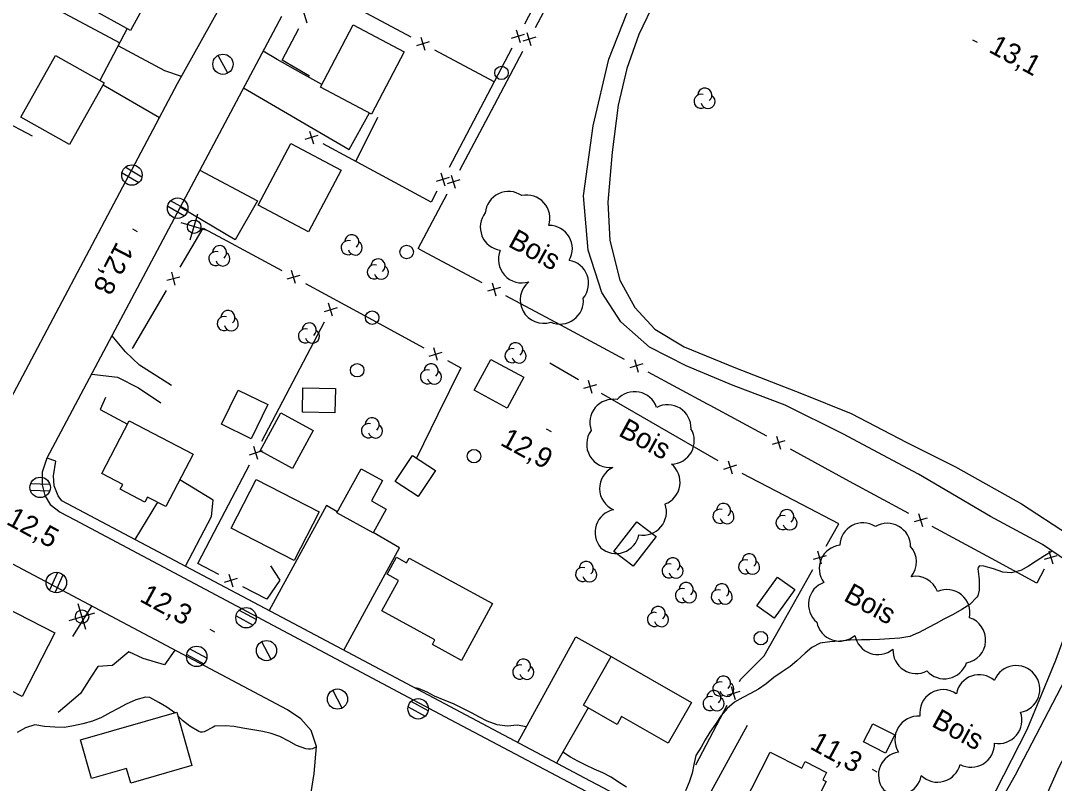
# Model space of a CAD drawing. Extents: x 219136 to 222520, y 5421589 to 5424530.
# Drawn here: x 220515.5 to 220669, y 5423410.5 to 5423523.8 of the extents above; entities that cross this region are included whole.
import ezdxf

# ---------------------------------------------------------------- set-up
doc = ezdxf.new("R2010")
doc.units = 0
for name, color, linetype in [('Level 19', 7, 'Continuous'), ('Level 2', 7, 'Continuous'), ('Level 21', 7, 'Continuous'), ('Level 22', 7, 'Continuous'), ('Level 3', 7, 'Continuous'), ('Level 31', 7, 'Continuous'), ('Level 36', 7, 'Continuous'), ('Level 37', 7, 'Continuous'), ('Level 44', 7, 'Continuous')]:
    doc.layers.add(name, color=color, linetype=linetype)

msp = doc.modelspace()

# ---------------------------------------------------------------- linework, layer by layer
at = {"layer": 'Level 19'}
for points in [[(220677.26, 5423439.13), (220673.4, 5423441.75), (220667.19, 5423445.95), (220659.5, 5423450.1), (220648.79, 5423456.42), (220637.57, 5423462.4), (220628.98, 5423466.65), (220621.26, 5423469.59), (220614.32, 5423472.49), (220608.83, 5423475.28), (220604.62, 5423479.01), (220601.77, 5423483.41), (220599.74, 5423489.66), (220599.04, 5423497.72), (220600.51, 5423508.16), (220602.83, 5423518.02), (220605.47, 5423524.83), (220611.33, 5423535.54), (220620.35, 5423551.71), (220628.37, 5423563.76), (220635.22, 5423575.59), (220641.88, 5423588.2), (220645.01, 5423593.87)], [(220609.69, 5423526.75), (220607.25, 5423521.72), (220605.51, 5423516.64), (220604.2, 5423511.22), (220603.32, 5423504.24), (220602.69, 5423496.82), (220602.95, 5423491.13), (220604.44, 5423485.2), (220606.67, 5423481.18), (220609.63, 5423477.93), (220614.02, 5423475.31), (220621.64, 5423472.21), (220631.41, 5423468.4), (220638.81, 5423465.42), (220647.07, 5423461.12), (220654.27, 5423457.52), (220664.09, 5423451.98), (220671.09, 5423447.46)], [(220539.34, 5423515.46), (220536.89, 5423516.29), (220529.96, 5423520.04)], [(220560.18, 5423514.27), (220557.06, 5423516.02), (220553.55, 5423518.01), (220551.48, 5423519.24)], [(220527.71, 5423514.24), (220536.08, 5423509.36)], [(220548.57, 5423513.76), (220564.24, 5423504.63), (220567.26, 5423510.05)], [(220542.09, 5423501.54), (220550.66, 5423496.99), (220547.31, 5423491.22), (220539.17, 5423496.05)], [(220537.88, 5423469.56), (220533.15, 5423472.58), (220531.03, 5423474.56), (220529.05, 5423476.96)], [(220526.03, 5423471.28), (220529.88, 5423470.81), (220532.99, 5423469.25), (220536.31, 5423466.98)], [(220539.96, 5423442.72), (220543.82, 5423450.14), (220544.04, 5423452.55), (220539.1, 5423455.57)], [(220535.79, 5423452.24), (220532.42, 5423446.71)], [(220562.49, 5423450.82), (220560.91, 5423451.73), (220552.36, 5423436.17)], [(220563.46, 5423430.28), (220571.75, 5423445.49), (220567.83, 5423447.74)], [(220526, 5423436.82), (220523.2, 5423432.32)], [(220589.28, 5423416.54), (220597.94, 5423432.27), (220603.15, 5423429.32)], [(220538.38, 5423430.27), (220536.83, 5423428.1), (220533.69, 5423429.02), (220531.52, 5423430.04), (220529.11, 5423428.01), (220526.93, 5423427.82), (220525.89, 5423426.27), (220524.35, 5423423.83), (220521.04, 5423421.02)], [(220599.75, 5423421.71), (220595.05, 5423413.47)], [(220614.62, 5423403.15), (220623.41, 5423419.11)]]:
    msp.add_lwpolyline(points, dxfattribs=at)
at = {"layer": 'Level 2'}
for points in [[(220668.63, 5423444.97), (220667.5, 5423444.27), (220666.28, 5423443.49), (220665.13, 5423442.73), (220663.98, 5423442.11), (220662.61, 5423441.75), (220661.3, 5423441.85), (220659.95, 5423442.33), (220658.52, 5423442.75), (220657.87, 5423442.77), (220657.68, 5423442.57), (220657.63, 5423442.29), (220657.64, 5423442.01), (220657.8, 5423440.72), (220657.79, 5423439.18), (220657.6, 5423438.35), (220657.45, 5423438.13), (220656.44, 5423437.05), (220655.25, 5423436.29), (220653.92, 5423435.59), (220652.57, 5423434.87), (220651.43, 5423434.25), (220650.16, 5423433.57), (220648.79, 5423432.84), (220648.74, 5423432.82)], [(220648.74, 5423432.82), (220647.49, 5423432.29), (220646.04, 5423432.03), (220644.48, 5423431.96), (220643.02, 5423431.86), (220641.56, 5423431.81), (220640.31, 5423431.79), (220638.67, 5423431.75), (220637.14, 5423431.59), (220635.64, 5423431.51), (220634.18, 5423431.32), (220632.97, 5423430.65), (220631.96, 5423429.84), (220630.72, 5423428.69), (220629.73, 5423427.85), (220628.4, 5423426.94), (220627.32, 5423426.21), (220626.16, 5423425.27), (220625.02, 5423424.49), (220623.84, 5423423.84), (220622.69, 5423423.22), (220621.49, 5423422.54), (220620.38, 5423421.62), (220619.52, 5423420.56), (220618.64, 5423419.27), (220617.82, 5423418.07), (220617.12, 5423416.97), (220616.55, 5423415.86), (220615.75, 5423414.65), (220615.45, 5423413.28), (220615.18, 5423412.02), (220614.73, 5423410.67), (220614.19, 5423409.37)], [(220590.58, 5423418.9), (220589.21, 5423419.15), (220587.77, 5423418.97), (220586.22, 5423419.2), (220584.74, 5423419.73), (220583.62, 5423420.32), (220582.4, 5423420.94), (220581.14, 5423421.59), (220579.74, 5423422.32), (220578.38, 5423422.85), (220576.94, 5423423.45), (220575.82, 5423424.02), (220574.56, 5423424.56), (220574.02, 5423424.66)], [(220536.01, 5423422.52), (220534.67, 5423423.22), (220534.02, 5423423.3), (220532.6, 5423422.89), (220531.15, 5423422.23), (220529.95, 5423421.59), (220528.84, 5423421), (220527.47, 5423420.27), (220526.13, 5423419.72), (220524.72, 5423419.34), (220523.35, 5423419.01), (220521.99, 5423418.78), (220520.55, 5423418.82), (220519.03, 5423418.94), (220517.57, 5423419.18), (220516.21, 5423418.73), (220514.94, 5423418.06)], [(220538.35, 5423420.95), (220537.2, 5423421.83), (220536.01, 5423422.52)], [(220559.39, 5423415.92), (220558.81, 5423415.63), (220558.52, 5423415.57), (220558.21, 5423415.56), (220557.81, 5423415.62), (220556.45, 5423416.12), (220555.28, 5423416.77), (220553.95, 5423417.44), (220552.7, 5423417.91), (220551.46, 5423418.18), (220549.93, 5423418.43), (220548.45, 5423418.68), (220547.18, 5423418.92), (220545.85, 5423419.05), (220544.31, 5423418.99), (220544.04, 5423418.84), (220542.74, 5423418.15), (220542.47, 5423418.07), (220542.19, 5423418.09), (220541.93, 5423418.18), (220540.62, 5423418.96), (220539.52, 5423419.85), (220538.81, 5423420.52)], [(220605.42, 5423409.94), (220604.26, 5423410.65), (220603.14, 5423411.42), (220601.94, 5423412.05), (220600.62, 5423412.62), (220599.42, 5423413.21), (220598.23, 5423413.77), (220597.1, 5423414.37), (220595.98, 5423415.1)]]:
    msp.add_lwpolyline(points, dxfattribs=at)
at = {"layer": 'Level 21'}
for points in [[(220491.43, 5423569.04), (220452.59, 5423495.86), (220451.39, 5423493.57), (220450.95, 5423491.24), (220451.89, 5423488.78), (220453, 5423487.37), (220454.45, 5423486.48), (220480.6, 5423472.47), (220502.49, 5423460.74), (220505.11, 5423460.14), (220507.57, 5423460.21), (220509.5, 5423460.94), (220511.24, 5423462.41), (220511.7, 5423463.34), (220538.75, 5423514.4), (220571.84, 5423573.74)], [(220554.2, 5423524.37), (220519.39, 5423458.76), (220518.68, 5423456.71), (220518.69, 5423454.81), (220519.07, 5423453.25), (220519.84, 5423451.92), (220521.35, 5423450.75), (220523.51, 5423449.64), (220579.24, 5423419.99), (220627.41, 5423394.52), (220642.47, 5423386.55), (220644.45, 5423385.96), (220646.2, 5423386.1), (220648.05, 5423386.78), (220649.35, 5423387.84), (220650.32, 5423388.96)], [(220558.36, 5423407.54), (220559.08, 5423411.97), (220559.39, 5423415.96), (220558.61, 5423418.35), (220557.08, 5423420.09), (220555.08, 5423421.42), (220504.38, 5423448.27), (220439.72, 5423482.29), (220410.5, 5423497.92), (220389.28, 5423509.4), (220386.68, 5423509.92), (220385.06, 5423509.07), (220382.54, 5423507.19), (220379.41, 5423503.73), (220372.92, 5423495.21), (220358.67, 5423474.73)], [(220650.32, 5423388.96), (220663.19, 5423411.78), (220673.62, 5423431.8), (220679.96, 5423444.58), (220682.2, 5423449.55)], [(220687.51, 5423446.62), (220679.36, 5423431.13), (220669.63, 5423412.9), (220663.78, 5423399.73), (220660.17, 5423391.95), (220658.41, 5423387.36), (220657.97, 5423384.96)]]:
    msp.add_lwpolyline(points, dxfattribs=at)
at = {"layer": 'Level 22'}
for points in [[(220650.39, 5423389.08), (220649.1, 5423389.83), (220647.8, 5423388.44), (220646.29, 5423387.83), (220644.71, 5423387.7), (220643.03, 5423388.21), (220599.23, 5423411.24), (220556.84, 5423433.8), (220521.59, 5423452.43), (220521.05, 5423453.21), (220520.46, 5423454.68), (220520.34, 5423456.16), (220520.68, 5423458.32), (220519.41, 5423458.79)], [(220673.4, 5423441.75), (220672.45, 5423437.8), (220669.16, 5423428.73), (220664.9, 5423418.46), (220660.27, 5423409.41), (220655.29, 5423400.4), (220650.34, 5423395.42), (220645.91, 5423392.97), (220641.35, 5423391.58), (220638.45, 5423390.62)]]:
    msp.add_lwpolyline(points, dxfattribs=at)
at = {"layer": 'Level 3'}
for p, q in [((220656.83, 5423520.92), (220657.53, 5423520.54)), ((220532.07, 5423492.82), (220532.77, 5423492.44)), ((220593.53, 5423463.14), (220594.23, 5423462.76)), ((220543.55, 5423433.37), (220544.25, 5423432.99)), ((220641.91, 5423412.6), (220642.61, 5423412.22))]:
    msp.add_line(p, q, dxfattribs=at)
at = {"layer": 'Level 31'}
for points in [[(220536.72, 5423531.35), (220531.79, 5423522.31), (220524.5, 5423526.3), (220529.44, 5423535.33)], [(220559.98, 5423513.89), (220564.85, 5423523.15), (220572.44, 5423519.15), (220567.56, 5423509.89)], [(220527.86, 5423514.51), (220522.71, 5423505.35), (220515.5, 5423509.4), (220520.65, 5423518.56)], [(220550.74, 5423496.37), (220555.61, 5423505.52), (220563.08, 5423501.55), (220558.21, 5423492.4)], [(220582.82, 5423468.86), (220585.3, 5423473.45), (220590.18, 5423470.82), (220587.7, 5423466.23)], [(220549.7, 5423461.66), (220545.28, 5423463.81), (220547.76, 5423468.89), (220552.18, 5423466.74)], [(220562.13, 5423465.51), (220557.32, 5423465.61), (220557.4, 5423469.24), (220562.21, 5423469.14)], [(220531.59, 5423464.31), (220541.09, 5423459.37), (220537.03, 5423451.59), (220534.33, 5423453), (220533.93, 5423452.24), (220530.26, 5423454.16), (220530.64, 5423454.89), (220527.53, 5423456.51)], [(220551.03, 5423459.87), (220554.1, 5423465.51), (220558.9, 5423462.9), (220555.83, 5423457.26)], [(220571.09, 5423455.33), (220573.64, 5423459.2), (220577.06, 5423456.95), (220574.51, 5423453.08)], [(220562.41, 5423450.67), (220566.04, 5423457.22), (220569.22, 5423455.46), (220567.55, 5423452.44), (220569.75, 5423451.22), (220567.8, 5423447.69)], [(220556.07, 5423443.61), (220546.74, 5423448.41), (220550.44, 5423455.62), (220559.78, 5423450.83)], [(220603.57, 5423444.92), (220606.98, 5423449.35), (220609.83, 5423447.16), (220606.42, 5423442.72)], [(220573.16, 5423443.95), (220585.54, 5423437.18), (220580.94, 5423428.76), (220576.62, 5423431.13), (220576.98, 5423431.8), (220569.09, 5423436.1), (220571.57, 5423440.63), (220569.92, 5423441.54), (220571.3, 5423444.06), (220572.78, 5423443.25)], [(220630.42, 5423439.27), (220627.37, 5423435.01), (220624.79, 5423436.85), (220627.84, 5423441.12)], [(220511.15, 5423437.67), (220520.55, 5423432.84), (220515.69, 5423423.39), (220512.44, 5423425.06), (220513.29, 5423426.71), (220507.14, 5423429.87)], [(220603.15, 5423429.32), (220615.08, 5423422.52), (220611.63, 5423416.47), (220604.72, 5423420.41), (220604.07, 5423419.25), (220599.04, 5423422.11)], [(220524.36, 5423416.97), (220538.66, 5423421.04), (220540.92, 5423413.12), (220531.83, 5423410.54), (220531.22, 5423412.68), (220526.01, 5423411.2)], [(220643.88, 5423414.97), (220640.63, 5423416.64), (220642.03, 5423419.35), (220645.27, 5423417.68)], [(220631.06, 5423402.84), (220622.69, 5423407.13), (220626.79, 5423415.14), (220631.46, 5423412.75), (220631.96, 5423413.73), (220635.14, 5423412.1), (220634.59, 5423411.02), (220635.1, 5423410.75)]]:
    msp.add_lwpolyline(points, close=True, dxfattribs=at)
at = {"layer": 'Level 36'}
for p, q in [((220546.24, 5423515.95), (220544.82, 5423518.59)), ((220530.53, 5423501.18), (220533.02, 5423499.7)), ((220533.47, 5423500.5), (220530.98, 5423501.98)), ((220540.27, 5423495.59), (220537.75, 5423497.02)), ((220537.31, 5423496.21), (220539.83, 5423494.78)), ((220540.66, 5423491.23), (220541.81, 5423495.05)), ((220543.15, 5423492.57), (220539.33, 5423493.72)), ((220516.93, 5423454.03), (220519.82, 5423453.93)), ((220519.83, 5423454.85), (220516.94, 5423454.95)), ((220520.93, 5423441.81), (220519.76, 5423439.16)), ((220520.61, 5423438.81), (220521.78, 5423441.46)), ((220525.16, 5423433.32), (220524.03, 5423437.15)), ((220522.68, 5423434.67), (220526.51, 5423435.8)), ((220547.47, 5423435.39), (220550.01, 5423434)), ((220550.43, 5423434.81), (220547.89, 5423436.2)), ((220552.7, 5423428.88), (220551.28, 5423431.52)), ((220540.14, 5423429.64), (220542.68, 5423428.25)), ((220543.1, 5423429.06), (220540.56, 5423430.45)), ((220563.24, 5423421.68), (220561.82, 5423424.32)), ((220573.02, 5423421.86), (220575.56, 5423420.47)), ((220575.98, 5423421.28), (220573.44, 5423422.67))]:
    msp.add_line(p, q, dxfattribs=at)
for centre, radius in [((220545.52, 5423517.28), 1.5), ((220586.88, 5423516), 1), ((220532, 5423500.83), 1.52), ((220538.79, 5423495.91), 1.52), ((220541.24, 5423493.15), 1), ((220572.79, 5423489.4), 1), ((220567.67, 5423479.65), 1), ((220565.45, 5423471.84), 1), ((220582.79, 5423459.08), 1), ((220518.37, 5423454.44), 1.52), ((220520.78, 5423440.31), 1.52), ((220524.6, 5423435.24), 1), ((220548.95, 5423435.09), 1.52), ((220625.38, 5423432.05), 1), ((220541.62, 5423429.34), 1.52), ((220551.98, 5423430.21), 1.5), ((220562.52, 5423423.01), 1.5), ((220574.5, 5423421.56), 1.52)]:
    msp.add_circle(centre, radius, dxfattribs=at)
at = {"layer": 'Level 37'}
for p, q in [((220558.01, 5423523.4), (220557.42, 5423525.32)), ((220574.91, 5423521.29), (220575.49, 5423519.37)), ((220588.38, 5423521.15), (220590.29, 5423521.75)), ((220589.04, 5423522.4), (220589.64, 5423520.49)), ((220591.96, 5423521.29), (220590.05, 5423520.71)), ((220591.3, 5423520.04), (220590.71, 5423521.96)), ((220576.16, 5423520.62), (220574.24, 5423520.04)), ((220558.37, 5423507.35), (220558.94, 5423505.44)), ((220559.61, 5423506.68), (220557.7, 5423506.11)), ((220577.89, 5423501.15), (220578.48, 5423499.24)), ((220577.23, 5423499.9), (220579.14, 5423500.49)), ((220580.7, 5423500.1), (220578.79, 5423499.51)), ((220580.04, 5423498.85), (220579.45, 5423500.76)), ((220538.42, 5423484.45), (220537.91, 5423486.39)), ((220555.04, 5423485.4), (220556.96, 5423485.97)), ((220556.28, 5423484.72), (220555.71, 5423486.64)), ((220539.13, 5423485.67), (220537.2, 5423485.17)), ((220585.47, 5423484.81), (220586.05, 5423482.89)), ((220586.72, 5423484.14), (220584.8, 5423483.56)), ((220561.8, 5423479.87), (220561.2, 5423481.78)), ((220562.46, 5423481.12), (220560.55, 5423480.52)), ((220577.37, 5423473.27), (220576.81, 5423475.19)), ((220576.13, 5423473.95), (220578.05, 5423474.52)), ((220607.86, 5423472.78), (220605.94, 5423472.2)), ((220606.61, 5423473.45), (220607.19, 5423471.53)), ((220600.99, 5423469.66), (220599.05, 5423469.15)), ((220599.76, 5423470.37), (220600.28, 5423468.44)), ((220628.97, 5423461.36), (220627.05, 5423460.79)), ((220627.73, 5423462.03), (220628.3, 5423460.11)), ((220551.34, 5423459.85), (220549.43, 5423459.25)), ((220550.69, 5423458.59), (220550.09, 5423460.51)), ((220620.51, 5423458.38), (220621.12, 5423456.47)), ((220621.77, 5423457.72), (220619.86, 5423457.12)), ((220648.81, 5423450.57), (220649.38, 5423448.65)), ((220650.06, 5423449.89), (220648.14, 5423449.32)), ((220634.38, 5423443.03), (220633.84, 5423444.96)), ((220668.17, 5423445), (220668.73, 5423443.08)), ((220635.08, 5423444.26), (220633.15, 5423443.73)), ((220667.49, 5423443.76), (220669.41, 5423444.32)), ((220546.37, 5423441.57), (220546.98, 5423439.66)), ((220547.63, 5423440.91), (220545.72, 5423440.31)), ((220621.61, 5423422.9), (220621.02, 5423424.81)), ((220622.27, 5423424.15), (220620.36, 5423423.56))]:
    msp.add_line(p, q, dxfattribs=at)
for points in [[(220594.91, 5423532.07), (220590.27, 5423523.22)], [(220591.94, 5423522.76), (220596.64, 5423531.6)], [(220573.44, 5423521.28), (220564.63, 5423526.01)], [(220530.18, 5423520.47), (220521.36, 5423525.17)], [(220531.29, 5423522.58), (220527.23, 5423514.86)], [(220558.36, 5423515.52), (220554.31, 5423517.9), (220556.78, 5423522.59)], [(220588.41, 5423519.68), (220583.76, 5423510.82)], [(220585.77, 5423514.65), (220576.96, 5423519.38)], [(220585.38, 5423510.4), (220590.07, 5423519.23)], [(220583.76, 5423510.82), (220579.12, 5423501.97)], [(220580.68, 5423501.57), (220585.38, 5423510.4)], [(220512.67, 5423509.04), (220517.17, 5423506.67)], [(220565.25, 5423502.83), (220568.51, 5423509.4)], [(220569.21, 5423500.69), (220560.41, 5423505.44)], [(220577.26, 5423498.42), (220576.41, 5423496.81), (220569.21, 5423500.69)], [(220575.19, 5423489.53), (220574.49, 5423489.91), (220578.81, 5423498.04)], [(220539.18, 5423487.14), (220542.59, 5423492.96), (220545.45, 5423491.41)], [(220545.45, 5423491.41), (220554.24, 5423486.64)], [(220584, 5423484.8), (220575.19, 5423489.53)], [(220557.76, 5423484.73), (220566.54, 5423479.96)], [(220532.09, 5423475.07), (220537.15, 5423483.69)], [(220596.33, 5423478.17), (220587.52, 5423482.9)], [(220566.54, 5423479.96), (220575.33, 5423475.19)], [(220555.95, 5423470.19), (220560.58, 5423479.05)], [(220605.14, 5423473.43), (220596.33, 5423478.17)], [(220578.85, 5423473.28), (220580.85, 5423472.19), (220577.44, 5423465.26)], [(220598.29, 5423470.41), (220594.03, 5423472.87)], [(220617.47, 5423466.81), (220608.66, 5423471.54)], [(220551.31, 5423461.32), (220555.95, 5423470.19)], [(220528.07, 5423467.8), (220527.3, 5423466.01), (220531.33, 5423463.81)], [(220610.41, 5423463.39), (220601.75, 5423468.4)], [(220626.26, 5423462.03), (220617.87, 5423466.59), (220617.47, 5423466.81)], [(220577.44, 5423465.26), (220574.26, 5423458.8)], [(220619.06, 5423458.39), (220610.41, 5423463.39)], [(220638.55, 5423455.34), (220629.77, 5423460.12)], [(220544.83, 5423448.92), (220549.46, 5423457.78)], [(220631.47, 5423451.9), (220622.59, 5423456.5)], [(220647.34, 5423450.56), (220638.55, 5423455.34)], [(220635.1, 5423445.73), (220636.97, 5423449.04), (220631.47, 5423451.9)], [(220544.9, 5423441.53), (220541.81, 5423443.14), (220544.83, 5423448.92)], [(220659.64, 5423443.87), (220650.85, 5423448.65)], [(220552.57, 5423442.79), (220553.94, 5423440.67), (220552.05, 5423437.82), (220548.45, 5423439.69)], [(220667.48, 5423442.29), (220666.35, 5423440.22), (220659.64, 5423443.87)], [(220628.2, 5423433.55), (220633.13, 5423442.25)], [(220622.24, 5423425.63), (220622.41, 5423425.94), (220625.87, 5423429.45), (220628.2, 5423433.55)], [(220615.72, 5423413.24), (220620.38, 5423422.09)]]:
    msp.add_lwpolyline(points, dxfattribs=at)
at = {"layer": 'Level 44'}
for centre, radius, start, end in [((220617.06, 5423512.68), 1.05, 310.1588, 177.6158), ((220616.51, 5423511.79), 1.05, 72.005, 297.6935), ((220617.55, 5423511.75), 1.05, 194.8265, 57.5108), ((220587.92, 5423494.93), 3.46, 55.3553, 175.3553), ((220590.62, 5423494.4), 3.46, 342.1949, 102.1949), ((220587.19, 5423493.08), 3.46, 141.8391, 261.8391), ((220564.66, 5423490.93), 1.05, 310.1588, 177.6158), ((220593.94, 5423489.88), 3.46, 330.3352, 90.3352), ((220564.11, 5423490.04), 1.05, 72.005, 297.6935), ((220565.15, 5423490), 1.05, 194.8265, 57.5108), ((220544.46, 5423488.41), 1.05, 72.005, 297.6935), ((220545.01, 5423489.3), 1.05, 310.1588, 177.6158), ((220545.5, 5423488.37), 1.05, 194.8265, 57.5108), ((220589.88, 5423488.28), 3.46, 156.7746, 287.8053), ((220567.99, 5423486.44), 1.05, 72.005, 297.6935), ((220568.54, 5423487.33), 1.05, 310.1588, 177.6158), ((220596.36, 5423484.75), 3.46, 320.2183, 80.2183), ((220569.03, 5423486.4), 1.05, 194.8265, 57.5108), ((220593.11, 5423482.28), 3.46, 128.8377, 288.3779), ((220595.58, 5423482.16), 3.46, 246.1942, 6.1942), ((220545.71, 5423478.77), 1.05, 72.005, 297.6935), ((220546.26, 5423479.66), 1.05, 310.1588, 177.6158), ((220546.75, 5423478.73), 1.05, 194.8265, 57.5108), ((220558.32, 5423477.82), 1.05, 310.1588, 177.6158), ((220557.77, 5423476.93), 1.05, 72.005, 297.6935), ((220558.81, 5423476.89), 1.05, 194.8265, 57.5108), ((220588.43, 5423474), 1.05, 72.005, 297.6935), ((220588.98, 5423474.89), 1.05, 310.1588, 177.6158), ((220589.47, 5423473.96), 1.05, 194.8265, 57.5108), ((220576.43, 5423471.76), 1.05, 310.1588, 177.6158), ((220575.88, 5423470.87), 1.05, 72.005, 297.6935), ((220576.92, 5423470.83), 1.05, 194.8265, 57.5108), ((220603.45, 5423464.07), 3.46, 80.2367, 200.2367), ((220606.64, 5423465.2), 3.46, 18.7833, 138.7833), ((220611.56, 5423463.26), 3.46, 358.1615, 118.1615), ((220567.67, 5423463.75), 1.05, 310.1588, 177.6158), ((220567.12, 5423462.86), 1.05, 72.005, 297.6935), ((220568.16, 5423462.82), 1.05, 194.8265, 57.5108), ((220602.98, 5423460.85), 3.46, 143.8732, 277.1259), ((220612.05, 5423461.37), 3.46, 271.0317, 31.0317), ((220604.9, 5423454.29), 3.46, 115.4608, 246.1197), ((220609.93, 5423455.21), 3.46, 291.0175, 51.0175), ((220619.86, 5423451.03), 1.05, 310.1588, 177.6158), ((220604.23, 5423447.74), 3.46, 102.1335, 220.507), ((220607.91, 5423450.82), 3.46, 259.4682, 19.4682), ((220619.31, 5423450.14), 1.05, 72.005, 297.6935), ((220620.35, 5423450.1), 1.05, 194.8265, 57.5108), ((220629.23, 5423450.1), 1.05, 310.1588, 177.6158), ((220628.68, 5423449.21), 1.05, 72.005, 297.6935), ((220629.72, 5423449.17), 1.05, 194.8265, 57.5108), ((220640.55, 5423445.71), 3.46, 57.5983, 177.5983), ((220644.16, 5423445.65), 3.46, 0.4324, 120.4324), ((220603.88, 5423448.09), 3.46, 228.7674, 348.7674), ((220637.52, 5423442.42), 3.46, 97.0393, 217.0393), ((220623.67, 5423443.53), 1.05, 310.1588, 177.6158), ((220645.03, 5423443.39), 3.46, 320.3949, 41.2861), ((220599.47, 5423442.41), 1.05, 310.1588, 177.6158), ((220611.77, 5423442.05), 1.05, 72.005, 297.6935), ((220612.32, 5423442.94), 1.05, 310.1588, 177.6158), ((220612.81, 5423442.01), 1.05, 194.8265, 57.5108), ((220623.12, 5423442.64), 1.05, 72.005, 297.6935), ((220624.16, 5423442.6), 1.05, 194.8265, 57.5108), ((220598.92, 5423441.52), 1.05, 72.005, 297.6935), ((220599.96, 5423441.48), 1.05, 194.8265, 57.5108), ((220614.29, 5423439.28), 1.05, 310.1588, 177.6158), ((220619.61, 5423439.09), 1.05, 310.1588, 177.6158), ((220635.92, 5423437.07), 3.46, 109.7788, 229.7788), ((220648.37, 5423437.79), 3.46, 20.3949, 101.2861), ((220613.74, 5423438.39), 1.05, 72.005, 297.6935), ((220614.78, 5423438.35), 1.05, 194.8265, 57.5108), ((220619.06, 5423438.2), 1.05, 72.005, 297.6935), ((220620.1, 5423438.16), 1.05, 194.8265, 57.5108), ((220652.99, 5423435.81), 3.46, 348.1543, 113.2963), ((220610.14, 5423435.73), 1.05, 310.1588, 177.6158), ((220609.59, 5423434.84), 1.05, 72.005, 297.6935), ((220610.63, 5423434.8), 1.05, 194.8265, 57.5108), ((220637.09, 5423435.08), 3.46, 190.914, 310.914), ((220655.31, 5423431.8), 3.46, 280.1836, 72.0681), ((220642.77, 5423433.07), 3.46, 189.9947, 309.9947), ((220648.46, 5423430.26), 3.46, 177.3926, 297.3926), ((220589.59, 5423427.02), 1.05, 72.005, 297.6935), ((220590.14, 5423427.91), 1.05, 310.1588, 177.6158), ((220590.63, 5423426.98), 1.05, 194.8265, 57.5108), ((220652.64, 5423429.48), 3.46, 221.6745, 341.6745), ((220663.3, 5423424.52), 3.46, 38.4425, 158.4425), ((220619.85, 5423425.39), 1.05, 310.1588, 177.6158), ((220657.82, 5423423.16), 3.46, 49.4583, 169.4583), ((220663.35, 5423424.46), 3.46, 279.8481, 39.8481), ((220619.3, 5423424.5), 1.05, 72.005, 297.6935), ((220620.34, 5423424.46), 1.05, 194.8265, 57.5108), ((220652.44, 5423420.95), 3.46, 55.2142, 188.0614), ((220617.86, 5423422.34), 1.05, 72.005, 297.6935), ((220618.41, 5423423.23), 1.05, 310.1588, 177.6158), ((220618.9, 5423422.3), 1.05, 194.8265, 57.5108), ((220648.75, 5423417.01), 3.46, 85.6653, 212.62), ((220660.69, 5423419.86), 3.46, 259.9166, 19.9166), ((220656.62, 5423416.35), 3.46, 241.7025, 1.7026), ((220646.31, 5423411.71), 3.46, 97.8545, 217.8545), ((220651.61, 5423414.13), 3.46, 226.1838, 346.1838), ((220645.8, 5423412.24), 3.46, 229.8836, 349.8836)]:
    msp.add_arc(centre, radius, start, end, dxfattribs=at)

# ---------------------------------------------------------------- texts
at = {"layer": 'Level 3'}
for s, rotation, p in [('13,1', 331.383, (220659.07, 5423519.18)), ('12,8', 242.5464, (220529.76, 5423491.06)), ('12,9', 331.383, (220586.54, 5423460.81)), ('12,5', 331.383, (220513.19, 5423449.07)), ('12,3', 331.383, (220532.99, 5423437.61)), ('11,3', 331.383, (220632.51, 5423415.71))]:
    msp.add_text(s, height=3, rotation=rotation, dxfattribs=at).set_placement(p)
at = {"layer": 'Level 44'}
for p in [(220587.7, 5423490.31), (220604.09, 5423462.21), (220637.51, 5423437.72), (220650.57, 5423419.06)]:
    msp.add_text('Bois', height=3, rotation=331.3547, dxfattribs=at).set_placement(p)

doc.saveas('drawing.dxf')
